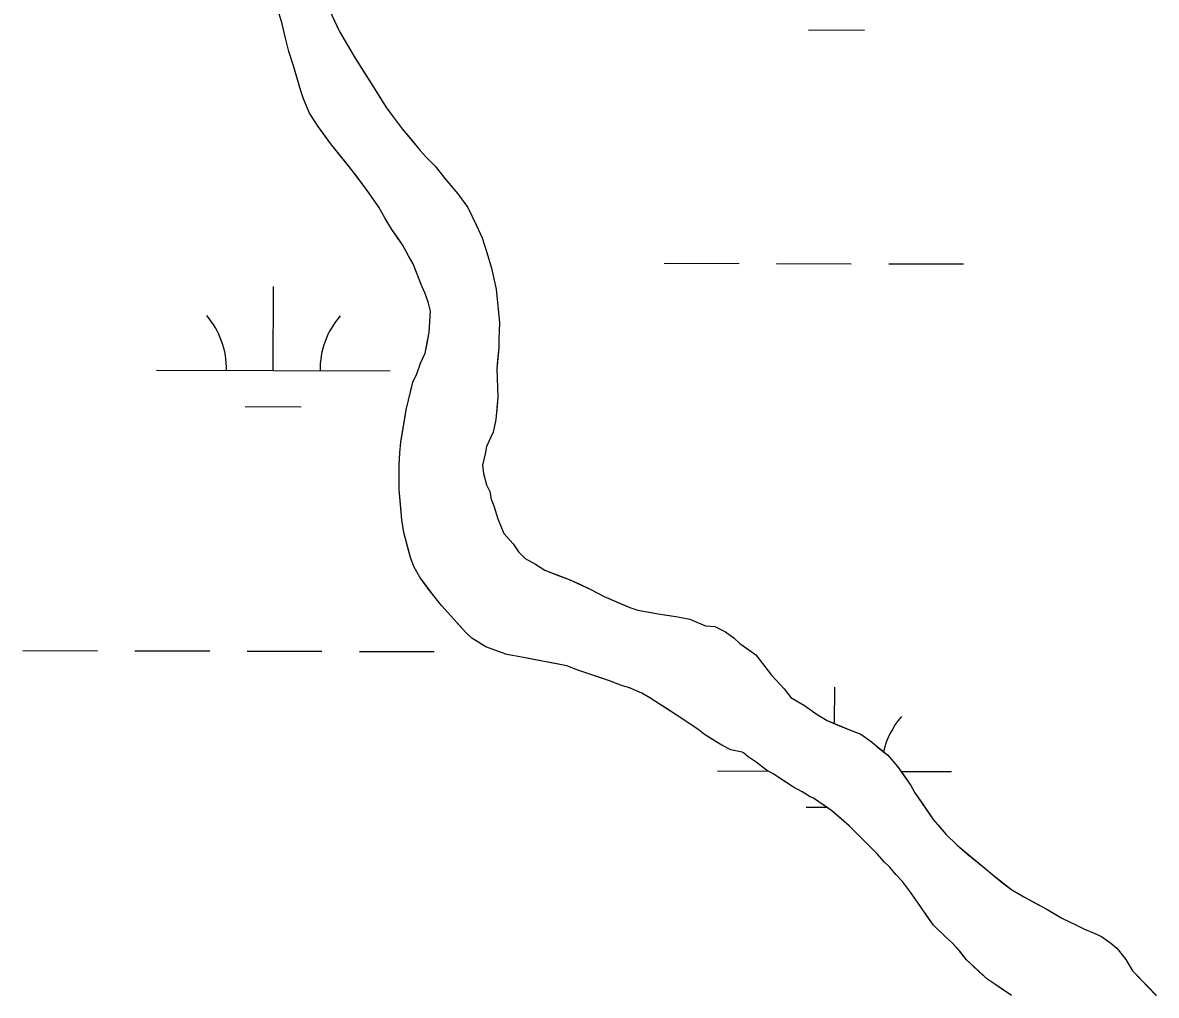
# Model space of a CAD drawing. Extents: x 3161514 to 3199414, y 831166 to 856601.
# Drawn here: x 3192693.3 to 3193178.2, y 853981.2 to 854397.5 of the extents above; entities that cross this region are included whole.
import ezdxf

# ---------------------------------------------------------------- set-up
doc = ezdxf.new("R2010")
doc.units = 0
doc.layers.add('V-TOPO-SHOR', color=7, linetype='Continuous')
doc.layers.add('V-WETL-SWMP', color=7, linetype='Continuous')

msp = doc.modelspace()

# ---------------------------------------------------------------- linework, layer by layer
at = {"layer": 'V-TOPO-SHOR'}
for points in [[(3192861.84, 854247.23), (3192863.52, 854251.74), (3192865.48, 854255.98), (3192866.32, 854260.2), (3192867.16, 854264.99), (3192867.7, 854274.01), (3192866.85, 854277.39), (3192865.43, 854281.61), (3192864.02, 854284.71), (3192861.75, 854290.62), (3192860.33, 854294.28), (3192858.36, 854297.66), (3192855.81, 854302.44), (3192854.12, 854304.97), (3192851.29, 854308.91), (3192848.18, 854313.98), (3192845.64, 854318.48), (3192841.4, 854324.67), (3192838.29, 854328.89), (3192836.03, 854331.98), (3192832.93, 854335.92), (3192829.25, 854340.42), (3192825.02, 854345.77), (3192822.19, 854349.7), (3192819.65, 854353.08), (3192815.98, 854358.71), (3192813.43, 854364.9), (3192812.29, 854368.28), (3192810.88, 854373.07), (3192809.18, 854378.98), (3192807.19, 854385.17), (3192805.77, 854390.81), (3192804.35, 854397), (3192802.65, 854402.63)], [(3192826.58, 854398.49), (3192828.85, 854393.7), (3192832.24, 854387.79), (3192835.06, 854383.01), (3192838.45, 854377.66), (3192842.98, 854370.63), (3192846.93, 854364.15), (3192848.91, 854361.06), (3192850.89, 854358.25), (3192855.69, 854352.06), (3192859.65, 854347.28), (3192863.31, 854342.77), (3192865.86, 854339.96), (3192869.81, 854336.03), (3192874.04, 854330.68), (3192879.41, 854324.21), (3192883.65, 854318.31), (3192887.33, 854310.99)], [(3192887.33, 854310.99), (3192889.87, 854305.36), (3192891.86, 854299.16), (3192893.84, 854292.41), (3192895.83, 854283.39), (3192896.41, 854277.76), (3192897.27, 854269.03), (3192897, 854261.99), (3192897.01, 854258.32), (3192896.46, 854252.97), (3192896.18, 854249.31), (3192896.49, 854237.19), (3192896.21, 854233.53), (3192895.66, 854227.61), (3192894.54, 854222.26), (3192891.74, 854216.05), (3192891.18, 854212.95), (3192890.06, 854208.16), (3192890.35, 854204.5), (3192891.77, 854199.71), (3192893.19, 854196.9), (3192893.75, 854193.52), (3192894.89, 854190.7), (3192896.59, 854185.07), (3192899.14, 854178.88), (3192903.09, 854174.38), (3192905.35, 854171), (3192908.17, 854168.19), (3192912.68, 854165.67), (3192916.64, 854163.14), (3192921.71, 854161.18), (3192927.06, 854159.21), (3192931.3, 854157.25), (3192936.09, 854155.01), (3192942.01, 854151.92), (3192949.63, 854148.55), (3192953.01, 854147.15), (3192956.39, 854146.03), (3192961.18, 854145.2), (3192965.98, 854144.36), (3192969.92, 854143.81), (3192973.58, 854143.25), (3192978.66, 854142.13), (3192982.6, 854140.45), (3192985.42, 854139.33), (3192989.37, 854139.05), (3192993.88, 854136.81), (3192997.55, 854134), (3193000.09, 854131.75), (3193002.91, 854129.78), (3193006.86, 854126.97), (3193013.64, 854118.25), (3193019, 854112.35), (3193021.83, 854108.69), (3193027.75, 854105.32), (3193033.11, 854101.39), (3193037.34, 854098.86), (3193041.29, 854097.18), (3193048.06, 854094.37), (3193051.72, 854092.97), (3193056.23, 854089.88), (3193058.78, 854087.63), (3193063.29, 854083.98), (3193067.52, 854079.2), (3193070.07, 854075.54), (3193073.18, 854071.04), (3193074.87, 854067.95), (3193077.98, 854063.44), (3193082.78, 854056.41), (3193085.04, 854053.88), (3193088.15, 854050.22), (3193092.95, 854045.44), (3193098.31, 854040.94), (3193103.1, 854037.01), (3193108.18, 854032.8), (3193112.42, 854029.42), (3193116.37, 854026.33), (3193121.73, 854023.24), (3193125.96, 854021), (3193131.03, 854018.19), (3193134.42, 854016.22), (3193137.8, 854014.26), (3193144.29, 854011.17), (3193147.39, 854009.49), (3193151.62, 854007.81), (3193154.72, 854006.4), (3193158.67, 854003.59), (3193161.21, 854001.35), (3193165.17, 853996.56), (3193167.99, 853991.78), (3193174.2, 853985.31), (3193178.16, 853981.09)], [(3193116.2, 853981.22), (3193111.97, 853984.03), (3193109.15, 853986), (3193106.04, 853987.96), (3193102.37, 853991.33), (3193097.01, 853996.4), (3193094.19, 854000.05), (3193090.8, 854003.71), (3193088.26, 854005.96), (3193082.9, 854011.3), (3193080.07, 854015.24), (3193077.25, 854019.18), (3193073.01, 854025.37), (3193069.62, 854029.87), (3193066.8, 854032.96), (3193064.25, 854036.06), (3193061.71, 854038.3), (3193058.89, 854041.68), (3193056.63, 854043.93), (3193052.11, 854048.43), (3193046.75, 854053.77), (3193042.23, 854057.71), (3193039.41, 854060.24), (3193036.59, 854062.2), (3193031.51, 854065.57), (3193030.1, 854066.13), (3193026.72, 854068.38), (3193023.05, 854070.34), (3193017.69, 854073.72), (3193014.31, 854075.96), (3193011.49, 854077.65), (3193006.97, 854081.02), (3193003.59, 854083.27), (3193001.61, 854084.95), (3193001.05, 854085.23), (3192996.26, 854086.35), (3192992.31, 854088.31), (3192989.49, 854090), (3192984.97, 854092.81), (3192982.15, 854095.06), (3192972.84, 854101.24), (3192968.9, 854103.76), (3192966.36, 854105.45), (3192961.56, 854108.54), (3192958.18, 854110.5), (3192952.82, 854112.75), (3192949.44, 854113.87), (3192944.36, 854115.83), (3192940.13, 854117.23), (3192934.21, 854119.19), (3192930.83, 854120.31), (3192926.04, 854122.27), (3192920.4, 854123.39), (3192915.61, 854124.23), (3192911.1, 854125.06), (3192906.87, 854125.9), (3192900.39, 854127.01), (3192895.31, 854128.97), (3192891.37, 854130.38), (3192885.44, 854134.03), (3192882.9, 854136.56), (3192879.8, 854139.93), (3192876.41, 854143.59), (3192872.46, 854148.09), (3192869.07, 854152.31), (3192866.52, 854155.68), (3192863.14, 854160.18), (3192860.59, 854164.69), (3192859.18, 854168.63), (3192858.32, 854171.72), (3192856.33, 854179.33), (3192855.48, 854184.68), (3192855.19, 854188.34), (3192854.62, 854194.54), (3192854.33, 854197.63), (3192854.32, 854201.58), (3192854.31, 854208.06), (3192854.58, 854213.41), (3192855.13, 854217.92), (3192856.8, 854228.07), (3192857.36, 854231.73), (3192858.2, 854235.4), (3192859.31, 854239.9), (3192860.16, 854243.57), (3192861.84, 854247.23)]]:
    msp.add_lwpolyline(points, dxfattribs=at)
at = {"layer": 'V-WETL-SWMP'}
for p, q in [((3192804.35, 854397), (3192802.65, 854402.63)), ((3192822.62, 854407.21), (3192828.84, 854393.7)), ((3192805.77, 854390.81), (3192804.35, 854397)), ((3192828.84, 854393.7), (3192835.06, 854383.01)), ((3193029.4, 854394.37), (3193053.4, 854394.31)), ((3192807.19, 854385.17), (3192805.77, 854390.81)), ((3192809.17, 854378.98), (3192807.19, 854385.17)), ((3192835.06, 854383.01), (3192842.98, 854370.63)), ((3192812.3, 854368.28), (3192809.17, 854378.98)), ((3192842.98, 854370.63), (3192848.91, 854361.06)), ((3192813.43, 854364.9), (3192812.3, 854368.28)), ((3192815.98, 854358.71), (3192813.43, 854364.9)), ((3192848.91, 854361.06), (3192850.89, 854358.25)), ((3192819.65, 854353.08), (3192815.98, 854358.71)), ((3192850.89, 854358.25), (3192855.69, 854352.06)), ((3192825.02, 854345.77), (3192819.65, 854353.08)), ((3192855.69, 854352.06), (3192863.31, 854342.78)), ((3192836.03, 854331.99), (3192825.02, 854345.77)), ((3192863.31, 854342.78), (3192865.86, 854339.96)), ((3192865.86, 854339.96), (3192869.81, 854336.03)), ((3192869.81, 854336.03), (3192874.04, 854330.68)), ((3192841.4, 854324.67), (3192836.03, 854331.99)), ((3192874.04, 854330.68), (3192879.41, 854324.22)), ((3192845.64, 854318.48), (3192841.4, 854324.67)), ((3192879.41, 854324.22), (3192883.65, 854318.31)), ((3192848.18, 854313.98), (3192845.64, 854318.48)), ((3192883.65, 854318.31), (3192887.32, 854310.99)), ((3192851.29, 854308.91), (3192848.18, 854313.98)), ((3192887.32, 854310.99), (3192889.87, 854305.36)), ((3192855.81, 854302.44), (3192851.29, 854308.91)), ((3192858.36, 854297.66), (3192855.81, 854302.44)), ((3192889.87, 854305.36), (3192891.86, 854299.17)), ((3192860.33, 854294.28), (3192858.36, 854297.66)), ((3192891.86, 854299.17), (3192893.84, 854292.41)), ((3192864.02, 854284.71), (3192860.33, 854294.28)), ((3192893.84, 854292.41), (3192895.83, 854283.4)), ((3192967.71, 854294.54), (3192999.71, 854294.45)), ((3193015.71, 854294.41), (3193047.71, 854294.32)), ((3193063.71, 854294.28), (3193095.71, 854294.19)), ((3192800.52, 854248.57), (3192800.62, 854284.57)), ((3192865.43, 854281.61), (3192864.02, 854284.71)), ((3192866.85, 854277.39), (3192865.43, 854281.61)), ((3192895.83, 854283.4), (3192897.27, 854269.03)), ((3192867.7, 854274.01), (3192866.85, 854277.39)), ((3192867.15, 854265), (3192867.7, 854274.01)), ((3192897.27, 854269.03), (3192897, 854261.99)), ((3192865.48, 854255.98), (3192867.15, 854265)), ((3192897, 854261.99), (3192897.01, 854258.33)), ((3192897.01, 854258.33), (3192896.18, 854249.31)), ((3192863.52, 854251.75), (3192865.48, 854255.98)), ((3192750.52, 854248.71), (3192850.52, 854248.44)), ((3192860.15, 854243.57), (3192861.84, 854247.24)), ((3192861.84, 854247.24), (3192863.52, 854251.75)), ((3192896.18, 854249.31), (3192896.49, 854237.19)), ((3192857.36, 854231.73), (3192860.15, 854243.57)), ((3192788.48, 854233.18), (3192812.48, 854233.11)), ((3192896.49, 854237.19), (3192895.66, 854227.61)), ((3192855.13, 854217.92), (3192857.36, 854231.73)), ((3192895.66, 854227.61), (3192894.54, 854222.26)), ((3192894.54, 854222.26), (3192891.74, 854216.06)), ((3192854.31, 854208.06), (3192854.58, 854213.42)), ((3192854.58, 854213.42), (3192855.13, 854217.92)), ((3192891.74, 854216.06), (3192891.18, 854212.96)), ((3192891.18, 854212.96), (3192890.06, 854208.16)), ((3192854.33, 854197.64), (3192854.31, 854208.06)), ((3192890.06, 854208.16), (3192890.35, 854204.5)), ((3192890.35, 854204.5), (3192891.77, 854199.72)), ((3192891.77, 854199.72), (3192893.18, 854196.9)), ((3192855.48, 854184.68), (3192854.33, 854197.64)), ((3192893.18, 854196.9), (3192893.75, 854193.52)), ((3192893.75, 854193.52), (3192894.89, 854190.71)), ((3192894.89, 854190.71), (3192896.59, 854185.08)), ((3192856.34, 854179.33), (3192855.48, 854184.68)), ((3192896.59, 854185.08), (3192899.14, 854178.88)), ((3192859.17, 854168.63), (3192856.34, 854179.33)), ((3192899.14, 854178.88), (3192903.09, 854174.38)), ((3192903.09, 854174.38), (3192905.35, 854171.01)), ((3192905.35, 854171.01), (3192908.17, 854168.19)), ((3192860.59, 854164.69), (3192859.17, 854168.63)), ((3192908.17, 854168.19), (3192912.68, 854165.67)), ((3192912.68, 854165.67), (3192916.63, 854163.14)), ((3192863.14, 854160.19), (3192860.59, 854164.69)), ((3192869.07, 854152.31), (3192863.14, 854160.19)), ((3192916.63, 854163.14), (3192927.06, 854159.22)), ((3192927.06, 854159.22), (3192936.09, 854155.01)), ((3192872.46, 854148.09), (3192869.07, 854152.31)), ((3192936.09, 854155.01), (3192942.01, 854151.92)), ((3192942.01, 854151.92), (3192953.01, 854147.15)), ((3192876.41, 854143.59), (3192872.46, 854148.09)), ((3192953.01, 854147.15), (3192956.39, 854146.03)), ((3192956.39, 854146.03), (3192965.97, 854144.36)), ((3192882.9, 854136.56), (3192876.41, 854143.59)), ((3192965.97, 854144.36), (3192973.58, 854143.25)), ((3192973.58, 854143.25), (3192978.65, 854142.13)), ((3192978.65, 854142.13), (3192985.42, 854139.33)), ((3192885.44, 854134.03), (3192882.9, 854136.56)), ((3192985.42, 854139.33), (3192989.37, 854139.06)), ((3192989.37, 854139.06), (3192993.88, 854136.81)), ((3192993.88, 854136.81), (3192997.55, 854134)), ((3192891.37, 854130.38), (3192885.44, 854134.03)), ((3192997.55, 854134), (3193000.09, 854131.75)), ((3193000.09, 854131.75), (3193006.86, 854126.98)), ((3192693.35, 854128.8), (3192725.35, 854128.71)), ((3192741.35, 854128.67), (3192773.35, 854128.58)), ((3192789.35, 854128.53), (3192821.35, 854128.45)), ((3192837.35, 854128.4), (3192869.35, 854128.31)), ((3192895.31, 854128.98), (3192891.37, 854130.38)), ((3192900.39, 854127.01), (3192895.31, 854128.98)), ((3192906.87, 854125.9), (3192900.39, 854127.01)), ((3193006.86, 854126.98), (3193013.64, 854118.26)), ((3192926.04, 854122.28), (3192906.87, 854125.9)), ((3192930.83, 854120.31), (3192926.04, 854122.28)), ((3192944.36, 854115.83), (3192930.83, 854120.31)), ((3193013.64, 854118.26), (3193019, 854112.35)), ((3192949.44, 854113.87), (3192944.36, 854115.83)), ((3192952.82, 854112.75), (3192949.44, 854113.87)), ((3192958.18, 854110.51), (3192952.82, 854112.75)), ((3193019, 854112.35), (3193021.83, 854108.69)), ((3193040.58, 854097.51), (3193040.62, 854113.1)), ((3192961.56, 854108.54), (3192958.18, 854110.51)), ((3192972.84, 854101.24), (3192961.56, 854108.54)), ((3193021.83, 854108.69), (3193027.75, 854105.32)), ((3193027.75, 854105.32), (3193033.11, 854101.39)), ((3192982.15, 854095.06), (3192972.84, 854101.24)), ((3193033.11, 854101.39), (3193037.34, 854098.86)), ((3193037.34, 854098.86), (3193048.05, 854094.38)), ((3192984.97, 854092.81), (3192982.15, 854095.06)), ((3192992.31, 854088.32), (3192984.97, 854092.81)), ((3193048.05, 854094.38), (3193051.72, 854092.97)), ((3193051.72, 854092.97), (3193056.23, 854089.88)), ((3192996.26, 854086.35), (3192992.31, 854088.32)), ((3193056.23, 854089.88), (3193058.77, 854087.64)), ((3193058.77, 854087.64), (3193063.29, 854083.98)), ((3193001.05, 854085.24), (3192996.26, 854086.35)), ((3193001.61, 854084.96), (3193001.05, 854085.24)), ((3193003.59, 854083.27), (3193001.61, 854084.96)), ((3193006.97, 854081.02), (3193003.59, 854083.27)), ((3193063.29, 854083.98), (3193067.52, 854079.2)), ((3193011.49, 854077.65), (3193006.97, 854081.02)), ((3193014.31, 854075.97), (3193011.49, 854077.65)), ((3193067.52, 854079.2), (3193073.17, 854071.04)), ((3192990.52, 854077.24), (3193012.28, 854077.18)), ((3193023.05, 854070.35), (3193014.31, 854075.97)), ((3193069.04, 854077.02), (3193090.52, 854076.96)), ((3193026.72, 854068.38), (3193023.05, 854070.35)), ((3193030.1, 854066.14), (3193026.72, 854068.38)), ((3193073.17, 854071.04), (3193074.87, 854067.95)), ((3193074.87, 854067.95), (3193082.78, 854056.41)), ((3193031.51, 854065.58), (3193030.1, 854066.14)), ((3193039.41, 854060.24), (3193031.51, 854065.58)), ((3193028.48, 854061.7), (3193037.29, 854061.68)), ((3193046.75, 854053.77), (3193039.41, 854060.24)), ((3193058.89, 854041.68), (3193046.75, 854053.77)), ((3193082.78, 854056.41), (3193088.15, 854050.22)), ((3193088.15, 854050.22), (3193092.95, 854045.45)), ((3193092.95, 854045.45), (3193108.18, 854032.8)), ((3193061.71, 854038.31), (3193058.89, 854041.68)), ((3193064.25, 854036.06), (3193061.71, 854038.31)), ((3193066.79, 854032.96), (3193064.25, 854036.06)), ((3193069.62, 854029.87), (3193066.79, 854032.96)), ((3193073.01, 854025.37), (3193069.62, 854029.87)), ((3193108.18, 854032.8), (3193116.37, 854026.33)), ((3193077.24, 854019.18), (3193073.01, 854025.37)), ((3193116.37, 854026.33), (3193121.73, 854023.25)), ((3193121.73, 854023.25), (3193131.03, 854018.19)), ((3193082.89, 854011.3), (3193077.24, 854019.18)), ((3193131.03, 854018.19), (3193137.8, 854014.26)), ((3193088.26, 854005.96), (3193082.89, 854011.3)), ((3193137.8, 854014.26), (3193144.29, 854011.18)), ((3193144.29, 854011.18), (3193147.39, 854009.49)), ((3193090.8, 854003.71), (3193088.26, 854005.96)), ((3193147.39, 854009.49), (3193151.62, 854007.81)), ((3193151.62, 854007.81), (3193154.72, 854006.41)), ((3193154.72, 854006.41), (3193158.67, 854003.6)), ((3193094.19, 854000.06), (3193090.8, 854003.71)), ((3193097.01, 853996.4), (3193094.19, 854000.06)), ((3193158.67, 854003.6), (3193161.21, 854001.35)), ((3193161.21, 854001.35), (3193165.16, 853996.57)), ((3193106.04, 853987.97), (3193097.01, 853996.4)), ((3193165.16, 853996.57), (3193167.99, 853991.78)), ((3193167.99, 853991.78), (3193178.15, 853981.1)), ((3193109.15, 853986), (3193106.04, 853987.97)), ((3193116.2, 853981.22), (3193109.15, 853986))]:
    msp.add_line(p, q, dxfattribs=at)
for centre, start, end in [((3192745.28, 854249.2), 359.0699, 40.6135), ((3192855.77, 854248.9), 139.0699, 180.6135), ((3193095.77, 854077.42), 139.0699, 166.7971)]:
    msp.add_arc(centre, 35.25, start, end, dxfattribs=at)

doc.saveas('drawing.dxf')
